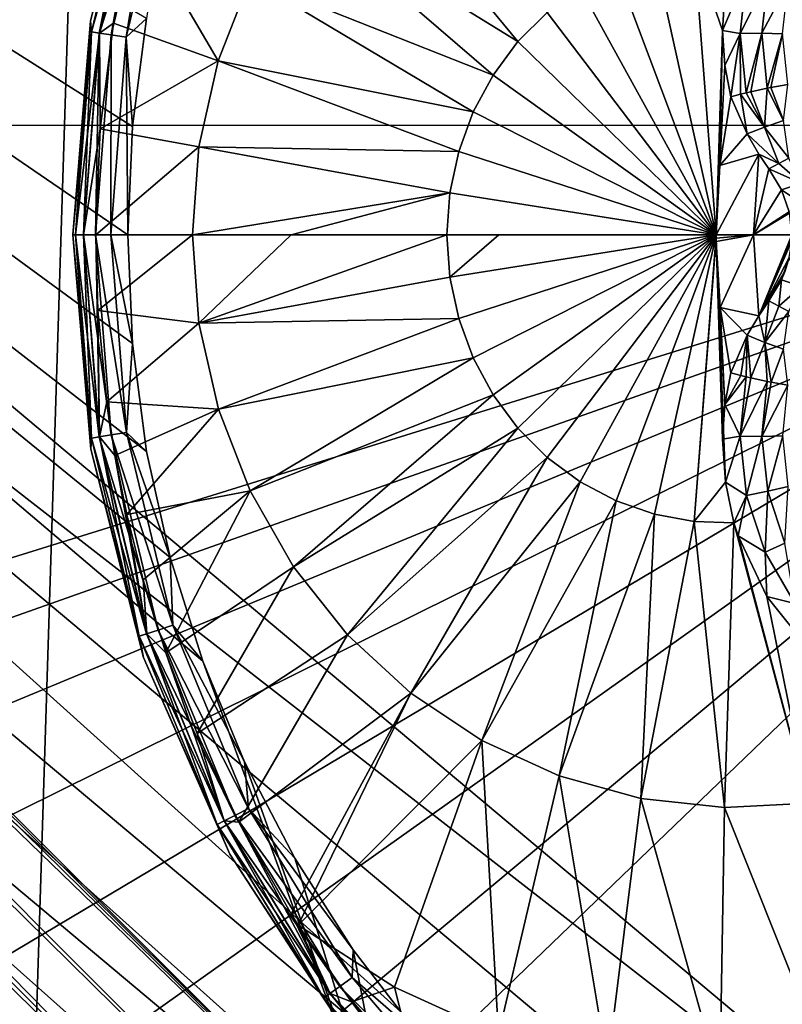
# Model space of a CAD drawing. Header units: metres. Extents: x -206 to 75, y -104 to 104.
# Tile 925 of 1056: x 31.06 to 33.84, y -51.81 to -48.21. Entities that reach past the tile are written whole.
import ezdxf

# ---------------------------------------------------------------- set-up
doc = ezdxf.new("R2010")
doc.units = ezdxf.units.M
doc.layers.add('solid_01_1-CONSUMER_THERM_B_125288', color=7, linetype='CONTINUOUS')

msp = doc.modelspace()

# ---------------------------------------------------------------- linework, layer by layer
at = {"layer": 'solid_01_1-CONSUMER_THERM_B_125288'}
for points in [[(34.737087, 63.499825), (30.755268, -63.500744), (30.737085, 63.499252)], [(34.737087, 63.499825), (34.755268, -63.500172), (30.755268, -63.500744)], [(32.296329, -52.692879, 13.474928), (23.107582, -43.483372, 13.478164), (22.974047, -43.512611, 13.446421)], [(23.107582, -43.483372, 13.478164), (32.453674, -52.53553, 13.5), (23.226749, -43.472279, 13.49328)], [(32.296329, -52.692879, 13.474928), (32.453674, -52.53553, 13.5), (23.107582, -43.483372, 13.478164)], [(23.226749, -43.472279, 13.49328), (32.453674, -52.53553, 13.5), (23.329248, -43.47876, 13.498856)], [(23.329248, -43.47876, 13.498856), (32.453674, -52.53553, 13.5), (23.418139, -43.5, 13.5)], [(32.146732, -52.842476, 13.400871), (22.974047, -43.512611, 13.446421), (22.835835, -43.555302, 13.392598)], [(32.146732, -52.842476, 13.400871), (32.296329, -52.692879, 13.474928), (22.974047, -43.512611, 13.446421)], [(31.727806, -50.55677, 13.5), (23.418139, -43.5, 13.5), (32.453674, -52.53553, 13.5)], [(31.470406, -48.60461, 13.5), (31.522121, -48.211006, 13.5), (23.418139, -43.5, 13.5)], [(31.453192, -49.000645, 13.5), (31.470406, -48.60461, 13.5), (23.418139, -43.5, 13.5)], [(31.47056, -49.39716, 13.5), (31.453192, -49.000645, 13.5), (23.418139, -43.5, 13.5)], [(31.522421, -49.79068, 13.5), (31.47056, -49.39716, 13.5), (23.418139, -43.5, 13.5)], [(31.608389, -50.178215, 13.5), (31.522421, -49.79068, 13.5), (23.418139, -43.5, 13.5)], [(31.727806, -50.55677, 13.5), (31.608389, -50.178215, 13.5), (23.418139, -43.5, 13.5)], [(32.146732, -52.842476, 13.400871), (22.835835, -43.555302, 13.392598), (22.706182, -43.602993, 13.31727)], [(32.012554, -52.976654, 13.281551), (22.647766, -43.626545, 13.273157), (22.594656, -43.649319, 13.225832)], [(32.012554, -52.976654, 13.281551), (22.706182, -43.602993, 13.31727), (22.647766, -43.626545, 13.273157)], [(32.012554, -52.976654, 13.281551), (32.146732, -52.842476, 13.400871), (22.706182, -43.602993, 13.31727)], [(32.012554, -52.976654, 13.281551), (22.594656, -43.649319, 13.225832), (22.547987, -43.670979, 13.176776)], [(31.900541, -53.088665, 13.122963), (22.508125, -43.691452, 13.127207), (22.475172, -43.710857, 13.07823)], [(32.012554, -52.976654, 13.281551), (22.547987, -43.670979, 13.176776), (22.508125, -43.691452, 13.127207)], [(31.900541, -53.088665, 13.122963), (32.012554, -52.976654, 13.281551), (22.508125, -43.691452, 13.127207)], [(31.900541, -53.088665, 13.122963), (22.449001, -43.729324, 13.030894), (22.428944, -43.747204, 12.985453)], [(31.900541, -53.088665, 13.122963), (22.475172, -43.710857, 13.07823), (22.449001, -43.729324, 13.030894)], [(31.81632, -53.172886, 12.933075), (22.414434, -43.764755, 12.942164), (22.404615, -43.78257, 12.900092)], [(31.900541, -53.088665, 13.122963), (22.428944, -43.747204, 12.985453), (22.414434, -43.764755, 12.942164)], [(31.81632, -53.172886, 12.933075), (31.900541, -53.088665, 13.122963), (22.414434, -43.764755, 12.942164)], [(31.81632, -53.172886, 12.933075), (22.404615, -43.78257, 12.900092), (22.399183, -43.800758, 12.859416)], [(31.81632, -53.172886, 12.933075), (22.399183, -43.800758, 12.859416), (22.399979, -43.838081, 12.783387)], [(31.764122, -53.225086, 12.721427), (22.399979, -43.838081, 12.783387), (22.411661, -43.873539, 12.718585)], [(31.764122, -53.225086, 12.721427), (31.81632, -53.172886, 12.933075), (22.399979, -43.838081, 12.783387)], [(31.764122, -53.225086, 12.721427), (22.411661, -43.873539, 12.718585), (22.427704, -43.904453, 12.664754)], [(31.764122, -53.225086, 12.721427), (22.427704, -43.904453, 12.664754), (22.443861, -43.930054, 12.618011)], [(31.764122, -53.225086, 12.721427), (22.443861, -43.930054, 12.618011), (22.457357, -43.949409, 12.57539)], [(31.764122, -53.225086, 12.721427), (22.457357, -43.949409, 12.57539), (22.465799, -43.960968, 12.535802)], [(31.764122, -53.225086, 12.721427), (22.465799, -43.960968, 12.535802), (22.46839, -43.964466, 12.5)], [(31.746569, -53.242638, 3.5), (22.46839, -43.964466, 3.5), (26.15892, -45.538845, 3.5)], [(31.746569, -53.242638, 3.5), (22.46839, -43.964466, 12.5), (22.46839, -43.964466, 3.5)], [(31.764122, -53.225086, 12.721427), (22.46839, -43.964466, 12.5), (31.746569, -53.242638, 12.5)], [(31.746569, -53.242638, 3.5), (31.746569, -53.242638, 12.5), (22.46839, -43.964466, 12.5)], [(25.858667, -45.896774, 3.455959), (35.874203, -53.688564, 3.5), (26.15892, -45.538845, 3.5)], [(31.746569, -53.242638, 3.5), (26.15892, -45.538845, 3.5), (35.874203, -53.688564, 3.5)], [(-18.213459, -45.817539, 1.5), (-19.476553, -45.904934, 1.5), (69.506912, -74.995201, 1.5)], [(35.395393, -57.260349, 1.5), (18.218929, -45.812325, 1.5), (-18.213459, -45.817539, 1.5)], [(37.092922, -58.218811, 1.5), (-18.213459, -45.817539, 1.5), (69.506912, -74.995201, 1.5)], [(37.092922, -58.218811, 1.5), (35.395393, -57.260349, 1.5), (-18.213459, -45.817539, 1.5)], [(35.395393, -57.260349, 1.5), (19.482048, -45.899357, 1.5), (18.218929, -45.812325, 1.5)], [(25.858667, -45.896774, 3.455959), (25.568995, -46.242096, 3.325387), (35.285118, -54.390812, 3.325905)], [(25.858667, -45.896774, 3.455959), (35.575138, -54.045082, 3.45631), (35.874203, -53.688564, 3.5)], [(25.858667, -45.896774, 3.455959), (35.285118, -54.390812, 3.325905), (35.575138, -54.045082, 3.45631)], [(-19.476553, -45.904934, 1.5), (-20.110367, -46.015713, 1.5), (69.506912, -74.995201, 1.5)], [(35.395393, -57.260349, 1.5), (20.115894, -46.009956, 1.5), (19.482048, -45.899357, 1.5)], [(-20.110367, -46.015713, 1.5), (-20.738798, -46.171688, 1.5), (69.506912, -74.995201, 1.5)], [(33.841877, -56.111301, 1.5), (20.74437, -46.165749, 1.5), (20.115894, -46.009956, 1.5)], [(35.395393, -57.260349, 1.5), (33.841877, -56.111301, 1.5), (20.115894, -46.009956, 1.5)], [(-20.738798, -46.171688, 1.5), (-21.356617, -46.372227, 1.5), (69.506912, -74.995201, 1.5)], [(33.841877, -56.111301, 1.5), (21.362247, -46.366112, 1.5), (20.74437, -46.165749, 1.5)], [(25.568995, -46.242096, 3.325387), (25.300106, -46.562637, 3.112886), (35.0159, -54.71175, 3.113388)], [(25.568995, -46.242096, 3.325387), (35.0159, -54.71175, 3.113388), (35.285118, -54.390812, 3.325905)], [(33.841877, -56.111301, 1.5), (21.964428, -46.609615, 1.5), (21.362247, -46.366112, 1.5)], [(-21.356617, -46.372227, 1.5), (-21.958729, -46.615906, 1.5), (69.506912, -74.995201, 1.5)], [(-38.864662, -46.52047, 75.400002), (-54.590946, -63.612965, 75.400002), (54.609055, -63.597332, 75.400002)], [(-37.59338, -46.610531, 75.400002), (-38.864662, -46.52047, 75.400002), (54.609055, -63.597332, 75.400002)], [(25.300106, -46.562637, 3.112886), (25.061476, -46.847107, 2.825941), (34.776978, -54.996567, 2.826262)], [(25.300106, -46.562637, 3.112886), (34.776978, -54.996567, 2.826262), (35.0159, -54.71175, 3.113388)], [(37.606621, -46.599766, 75.400002), (-37.59338, -46.610531, 75.400002), (54.609055, -63.597332, 75.400002)], [(-21.958729, -46.615906, 1.5), (-22.540312, -46.900536, 1.5), (69.506912, -74.995201, 1.5)], [(33.841877, -56.111301, 1.5), (22.546093, -46.894081, 1.5), (21.964428, -46.609615, 1.5)], [(25.061476, -46.847107, 2.825941), (24.861511, -47.085487, 2.474663), (34.776978, -54.996567, 2.826262)], [(-22.540312, -46.900536, 1.5), (-23.096958, -47.223244, 1.5), (69.506912, -74.995201, 1.5)], [(33.841877, -56.111301, 1.5), (23.102831, -47.216629, 1.5), (22.546093, -46.894081, 1.5)], [(24.861511, -47.085487, 2.474663), (24.707258, -47.269371, 2.071429), (34.576794, -55.235207, 2.474663)], [(24.861511, -47.085487, 2.474663), (34.576794, -55.235207, 2.474663), (34.776978, -54.996567, 2.826262)], [(25.756693, -47.10146, 69.900002), (36.106693, -47.099979, 69.900002), (25.756907, -48.60146, 69.900002)], [(36.106693, -47.099979, 69.900002), (36.106907, -48.599979, 69.900002), (25.756907, -48.60146, 69.900002)], [(-23.096958, -47.223244, 1.5), (-24.120508, -47.968487, 1.5), (69.506912, -74.995201, 1.5)], [(33.841877, -56.111301, 1.5), (24.126595, -47.961582, 1.5), (23.102831, -47.216629, 1.5)], [(24.707258, -47.269371, 2.071429), (24.63121, -47.360027, 1.880731), (34.422543, -55.41909, 2.071429)], [(24.707258, -47.269371, 2.071429), (34.422543, -55.41909, 2.071429), (34.576794, -55.235207, 2.474663)], [(24.63121, -47.360027, 1.880731), (24.529295, -47.481522, 1.720659), (34.346226, -55.510067, 1.8802)], [(24.63121, -47.360027, 1.880731), (34.346226, -55.510067, 1.8802), (34.422543, -55.41909, 2.071429)], [(31.510338, -47.458317, 17.098219), (31.317863, -48.218842, 17.098219), (31.494862, -47.535862, 17.160311)], [(31.317863, -48.218842, 13.7), (31.317863, -48.218842, 17.098219), (31.510338, -47.458317, 17.098219)], [(31.510338, -47.458317, 13.7), (31.317863, -48.218842, 13.7), (31.510338, -47.458317, 17.098219)], [(31.494774, -47.535835, 13.638197), (31.317863, -48.218842, 13.7), (31.510338, -47.458317, 13.7)], [(24.529295, -47.481522, 1.720659), (24.406935, -47.627388, 1.600154), (34.24424, -55.631645, 1.720235)], [(24.529295, -47.481522, 1.720659), (34.24424, -55.631645, 1.720235), (34.346226, -55.510067, 1.8802)], [(31.494774, -47.535835, 13.638197), (31.321234, -48.259132, 13.638197), (31.317863, -48.218842, 13.7)], [(31.317863, -48.218842, 17.098219), (31.321327, -48.259148, 17.160311), (31.494862, -47.535862, 17.160311)], [(31.349329, -48.263577, 13.582392), (31.321234, -48.259132, 13.638197), (31.494774, -47.535835, 13.638197)], [(31.522202, -47.544743, 17.216368), (31.494862, -47.535862, 17.160311), (31.321327, -48.259148, 17.160311)], [(31.522202, -47.544743, 17.216368), (31.321327, -48.259148, 17.160311), (31.34972, -48.263641, 17.216368)], [(31.521828, -47.544621, 13.582392), (31.349329, -48.263577, 13.582392), (31.494774, -47.535835, 13.638197)], [(31.393097, -48.270504, 13.538123), (31.349329, -48.263577, 13.582392), (31.521828, -47.544621, 13.582392)], [(31.522202, -47.544743, 17.216368), (31.34972, -48.263641, 17.216368), (31.481024, -47.847706, 17.260666)], [(31.563971, -47.558308, 13.538123), (31.393097, -48.270504, 13.538123), (31.521828, -47.544621, 13.582392)], [(32.255287, -47.541195, 17.678375), (32.058224, -47.789093, 17.616339), (32.87785, -48.294941, 18.093229)], [(32.255287, -47.541195, 17.678375), (32.87785, -48.294941, 18.093229), (32.984447, -48.188232, 18.126785)], [(31.563971, -47.558308, 13.538123), (31.44824, -48.279228, 13.50973), (31.393097, -48.270504, 13.538123)], [(31.563971, -47.558308, 13.538123), (31.617073, -47.57555, 13.50973), (31.44824, -48.279228, 13.50973)], [(31.44824, -48.279228, 13.50973), (31.617073, -47.57555, 13.50973), (31.522121, -48.211006, 13.5)], [(24.406935, -47.627388, 1.600154), (24.27034, -47.790218, 1.525335), (34.121826, -55.777573, 1.599859)], [(24.406935, -47.627388, 1.600154), (34.121826, -55.777573, 1.599859), (34.24424, -55.631645, 1.720235)], [(24.27034, -47.790218, 1.525335), (24.126595, -47.961582, 1.5), (33.985199, -55.940445, 1.525184)], [(24.27034, -47.790218, 1.525335), (33.985199, -55.940445, 1.525184), (34.121826, -55.777573, 1.599859)], [(32.058224, -47.789093, 17.616339), (31.899876, -48.065815, 17.566486), (32.787315, -48.41687, 18.064728)], [(32.058224, -47.789093, 17.616339), (32.787315, -48.41687, 18.064728), (32.87785, -48.294941, 18.093229)], [(31.34972, -48.263641, 17.216368), (31.400858, -48.227783, 17.260666), (31.481024, -47.847706, 17.260666)], [(31.784012, -48.36478, 17.530006), (31.481024, -47.847706, 17.260666), (31.400858, -48.227783, 17.260666)], [(31.899876, -48.065815, 17.566486), (31.481024, -47.847706, 17.260666), (31.784012, -48.36478, 17.530006)], [(-24.120508, -47.968487, 1.5), (-33.833458, -56.120991, 1.5), (69.506912, -74.995201, 1.5)], [(33.985199, -55.940445, 1.525184), (24.126595, -47.961582, 1.5), (33.841877, -56.111301, 1.5)], [(33.601383, -49.00034, 18.393747), (33.376179, -47.980515, 18.25009), (33.236328, -48.029305, 18.20607)], [(33.601383, -49.00034, 18.393747), (33.521336, -47.953732, 18.295778), (33.376179, -47.980515, 18.25009)], [(33.624733, -48.254311, 18.364573), (33.634876, -48.098083, 18.350796), (33.521336, -47.953732, 18.295778)], [(33.601383, -49.00034, 18.393747), (33.624733, -48.254311, 18.364573), (33.521336, -47.953732, 18.295778)], [(33.601383, -49.00034, 18.393747), (33.236328, -48.029305, 18.20607), (33.104805, -48.099045, 18.164671)], [(33.712509, -48.048824, 18.358753), (33.634876, -48.098083, 18.350796), (33.624733, -48.254311, 18.364573)], [(33.688934, -48.265091, 18.376822), (33.712509, -48.048824, 18.358753), (33.624733, -48.254311, 18.364573)], [(33.790237, -48.06493, 18.349083), (33.712509, -48.048824, 18.358753), (33.688934, -48.265091, 18.376822)], [(31.899876, -48.065815, 17.566486), (31.784012, -48.36478, 17.530006), (32.714794, -48.551392, 18.041895)], [(31.899876, -48.065815, 17.566486), (32.714794, -48.551392, 18.041895), (32.787315, -48.41687, 18.064728)], [(33.790237, -48.06493, 18.349083), (33.688934, -48.265091, 18.376822), (33.768314, -48.264439, 18.367184)], [(33.790237, -48.06493, 18.349083), (33.768314, -48.264439, 18.367184), (33.864357, -48.082085, 18.312241)], [(33.768314, -48.264439, 18.367184), (33.844418, -48.266636, 18.33046), (33.864357, -48.082085, 18.312241)], [(33.601383, -49.00034, 18.393747), (33.104805, -48.099045, 18.164671), (32.984447, -48.188232, 18.126785)], [(33.601383, -49.00034, 18.393747), (32.984447, -48.188232, 18.126785), (32.87785, -48.294941, 18.093229)], [(31.317863, -48.218842, 17.098219), (31.253191, -49.000675, 13.7), (31.253191, -49.000675, 17.098219)], [(31.317863, -48.218842, 17.098219), (31.253191, -49.000675, 17.098219), (31.321327, -48.259148, 17.160311)], [(31.317863, -48.218842, 13.7), (31.253191, -49.000675, 13.7), (31.317863, -48.218842, 17.098219)], [(31.262981, -49.000671, 13.638197), (31.253191, -49.000675, 13.7), (31.317863, -48.218842, 13.7)], [(31.321234, -48.259132, 13.638197), (31.262981, -49.000671, 13.638197), (31.317863, -48.218842, 13.7)], [(31.34972, -48.263641, 17.216368), (31.352608, -48.612888, 17.260666), (31.400858, -48.227783, 17.260666)], [(31.784012, -48.36478, 17.530006), (31.400858, -48.227783, 17.260666), (31.352608, -48.612888, 17.260666)], [(31.44824, -48.279228, 13.50973), (31.522121, -48.211006, 13.5), (31.470406, -48.60461, 13.5)], [(31.321327, -48.259148, 17.160311), (31.253191, -49.000675, 17.098219), (31.263075, -49.000671, 17.160311)], [(31.291426, -49.000668, 13.582392), (31.262981, -49.000671, 13.638197), (31.321234, -48.259132, 13.638197)], [(31.34972, -48.263641, 17.216368), (31.321327, -48.259148, 17.160311), (31.263075, -49.000671, 17.160311)], [(31.34972, -48.263641, 17.216368), (31.263075, -49.000671, 17.160311), (31.291821, -49.000668, 17.216368)], [(31.349329, -48.263577, 13.582392), (31.291426, -49.000668, 13.582392), (31.321234, -48.259132, 13.638197)], [(31.335737, -49.000664, 13.538123), (31.291426, -49.000668, 13.582392), (31.349329, -48.263577, 13.582392)], [(31.34972, -48.263641, 17.216368), (31.291821, -49.000668, 17.216368), (31.352608, -48.612888, 17.260666)], [(31.393097, -48.270504, 13.538123), (31.335737, -49.000664, 13.538123), (31.349329, -48.263577, 13.582392)], [(31.393097, -48.270504, 13.538123), (31.391567, -49.000656, 13.50973), (31.335737, -49.000664, 13.538123)], [(31.393097, -48.270504, 13.538123), (31.44824, -48.279228, 13.50973), (31.391567, -49.000656, 13.50973)], [(33.601383, -49.00034, 18.393747), (33.614719, -48.747215, 18.393747), (33.624733, -48.254311, 18.364573)], [(33.614719, -48.747215, 18.393747), (33.633392, -48.381592, 18.378683), (33.624733, -48.254311, 18.364573)], [(33.688934, -48.265091, 18.376822), (33.624733, -48.254311, 18.364573), (33.633392, -48.381592, 18.378683)], [(33.688934, -48.265091, 18.376822), (33.633392, -48.381592, 18.378683), (33.654663, -48.496906, 18.393747)], [(33.691036, -48.487072, 18.401197), (33.688934, -48.265091, 18.376822), (33.654663, -48.496906, 18.393747)], [(33.768314, -48.264439, 18.367184), (33.688934, -48.265091, 18.376822), (33.710838, -48.482063, 18.402805)], [(33.691036, -48.487072, 18.401197), (33.710838, -48.482063, 18.402805), (33.688934, -48.265091, 18.376822)], [(33.728317, -48.477833, 18.402845), (33.768314, -48.264439, 18.367184), (33.710838, -48.482063, 18.402805)], [(33.728317, -48.477833, 18.402845), (33.788208, -48.464718, 18.393158), (33.768314, -48.264439, 18.367184)], [(33.768314, -48.264439, 18.367184), (33.788208, -48.464718, 18.393158), (33.844418, -48.266636, 18.33046)], [(33.788208, -48.464718, 18.393158), (33.801853, -48.462044, 18.388723), (33.844418, -48.266636, 18.33046)], [(33.801853, -48.462044, 18.388723), (33.863178, -48.451729, 18.356613), (33.844418, -48.266636, 18.33046)], [(31.391567, -49.000656, 13.50973), (31.44824, -48.279228, 13.50973), (31.453192, -49.000645, 13.5)], [(31.44824, -48.279228, 13.50973), (31.470406, -48.60461, 13.5), (31.453192, -49.000645, 13.5)], [(33.601383, -49.00034, 18.393747), (32.87785, -48.294941, 18.093229), (32.787315, -48.41687, 18.064728)], [(31.784012, -48.36478, 17.530006), (31.352608, -48.612888, 17.260666), (31.713392, -48.678871, 17.507765)], [(31.784012, -48.36478, 17.530006), (31.713392, -48.678871, 17.507765), (32.66185, -48.695595, 18.025227)], [(31.784012, -48.36478, 17.530006), (32.66185, -48.695595, 18.025227), (32.714794, -48.551392, 18.041895)], [(33.614719, -48.747215, 18.393747), (33.654663, -48.496906, 18.393747), (33.633392, -48.381592, 18.378683)], [(33.601383, -49.00034, 18.393747), (32.787315, -48.41687, 18.064728), (32.714794, -48.551392, 18.041895)], [(33.778622, -48.607155, 18.4196), (33.710838, -48.482063, 18.402805), (33.691036, -48.487072, 18.401197)], [(33.778622, -48.607155, 18.4196), (33.728317, -48.477833, 18.402845), (33.710838, -48.482063, 18.402805)], [(33.778622, -48.607155, 18.4196), (33.788208, -48.464718, 18.393158), (33.728317, -48.477833, 18.402845)], [(33.778622, -48.607155, 18.4196), (33.847149, -48.582935, 18.402061), (33.788208, -48.464718, 18.393158)], [(33.847149, -48.582935, 18.402061), (33.801853, -48.462044, 18.388723), (33.788208, -48.464718, 18.393158)], [(33.847149, -48.582935, 18.402061), (33.863178, -48.451729, 18.356613), (33.801853, -48.462044, 18.388723)], [(33.714523, -48.632187, 18.416172), (33.654663, -48.496906, 18.393747), (33.614719, -48.747215, 18.393747)], [(33.714523, -48.632187, 18.416172), (33.691036, -48.487072, 18.401197), (33.654663, -48.496906, 18.393747)], [(33.778622, -48.607155, 18.4196), (33.691036, -48.487072, 18.401197), (33.714523, -48.632187, 18.416172)], [(33.601383, -49.00034, 18.393747), (32.714794, -48.551392, 18.041895), (32.66185, -48.695595, 18.025227)], [(33.778622, -48.607155, 18.4196), (33.867115, -48.720097, 18.42696), (33.847149, -48.582935, 18.402061)], [(25.756907, -48.60146, 72.400002), (36.106907, -48.599979, 72.400002), (25.757368, -51.818161, 72.400002)], [(36.106907, -48.599979, 69.900002), (36.106907, -48.599979, 72.400002), (25.756907, -48.60146, 72.400002)], [(25.756907, -48.60146, 69.900002), (36.106907, -48.599979, 69.900002), (25.756907, -48.60146, 72.400002)], [(36.106907, -48.599979, 72.400002), (26.469313, -52.010708, 72.400002), (25.757368, -51.818161, 72.400002)], [(36.106907, -48.599979, 72.400002), (27.136839, -52.323212, 72.400002), (26.469313, -52.010708, 72.400002)], [(36.106907, -48.599979, 72.400002), (27.740589, -52.746532, 72.400002), (27.136839, -52.323212, 72.400002)], [(36.106907, -48.599979, 72.400002), (28.262222, -53.268013, 72.400002), (27.740589, -52.746532, 72.400002)], [(36.106907, -48.599979, 72.400002), (28.685715, -53.871643, 72.400002), (28.262222, -53.268013, 72.400002)], [(36.106907, -48.599979, 72.400002), (28.998411, -54.539082, 72.400002), (28.685715, -53.871643, 72.400002)], [(36.106907, -48.599979, 72.400002), (29.19116, -55.250969, 72.400002), (28.998411, -54.539082, 72.400002)], [(36.106907, -48.599979, 72.400002), (36.107861, -55.249981, 72.400002), (29.19116, -55.250969, 72.400002)], [(31.352608, -48.612888, 17.260666), (31.291821, -49.000668, 17.216368), (31.336525, -49.000664, 17.260666)], [(31.713392, -48.678871, 17.507765), (31.352608, -48.612888, 17.260666), (31.336525, -49.000664, 17.260666)], [(33.778622, -48.607155, 18.4196), (33.714523, -48.632187, 18.416172), (33.83062, -48.739342, 18.433228)], [(33.778622, -48.607155, 18.4196), (33.83062, -48.739342, 18.433228), (33.867115, -48.720097, 18.42696)], [(33.714523, -48.632187, 18.416172), (33.614719, -48.747215, 18.393747), (33.757122, -48.705238, 18.426382)], [(33.83062, -48.739342, 18.433228), (33.714523, -48.632187, 18.416172), (33.757122, -48.705238, 18.426382)], [(31.713392, -48.678871, 17.507765), (31.336525, -49.000664, 17.260666), (31.68969, -49.00061, 17.500288)], [(31.713392, -48.678871, 17.507765), (31.68969, -49.00061, 17.500288), (32.629631, -48.846375, 18.015078)], [(31.713392, -48.678871, 17.507765), (32.629631, -48.846375, 18.015078), (32.66185, -48.695595, 18.025227)], [(33.601383, -49.00034, 18.393747), (32.66185, -48.695595, 18.025227), (32.629631, -48.846375, 18.015078)], [(33.757122, -48.705238, 18.426382), (33.614719, -48.747215, 18.393747), (33.601383, -49.00034, 18.393747)], [(33.757122, -48.705238, 18.426382), (33.601383, -49.00034, 18.393747), (33.738243, -49.00032, 18.426445)], [(33.757122, -48.705238, 18.426382), (33.738243, -49.00032, 18.426445), (33.793945, -48.759232, 18.432564)], [(33.83062, -48.739342, 18.433228), (33.757122, -48.705238, 18.426382), (33.793945, -48.759232, 18.432564)], [(33.911797, -48.811089, 18.430616), (33.867115, -48.720097, 18.42696), (33.83062, -48.739342, 18.433228)], [(33.738243, -49.00032, 18.426445), (33.839764, -48.835796, 18.437561), (33.793945, -48.759232, 18.432564)], [(33.911797, -48.811089, 18.430616), (33.83062, -48.739342, 18.433228), (33.793945, -48.759232, 18.432564)], [(33.911797, -48.811089, 18.430616), (33.793945, -48.759232, 18.432564), (33.839764, -48.835796, 18.437561)], [(33.738243, -49.00032, 18.426445), (33.868538, -48.916912, 18.439278), (33.839764, -48.835796, 18.437561)], [(33.94207, -48.904583, 18.430536), (33.911797, -48.811089, 18.430616), (33.839764, -48.835796, 18.437561)], [(33.94207, -48.904583, 18.430536), (33.839764, -48.835796, 18.437561), (33.868538, -48.916912, 18.439278)], [(31.68969, -49.00061, 17.500288), (32.049942, -49.000561, 17.717789), (32.629631, -48.846375, 18.015078)], [(32.049942, -49.000561, 17.717789), (32.618828, -49.000481, 18.011671), (32.629631, -48.846375, 18.015078)], [(33.601383, -49.00034, 18.393747), (32.629631, -48.846375, 18.015078), (32.618828, -49.000481, 18.011671)], [(33.738243, -49.00032, 18.426445), (33.869469, -48.920979, 18.439316), (33.868538, -48.916912, 18.439278)], [(33.738243, -49.00032, 18.426445), (33.878342, -49.000298, 18.43961), (33.869469, -48.920979, 18.439316)], [(31.263075, -49.000671, 17.160311), (31.253191, -49.000675, 17.098219), (31.318092, -49.782516, 17.098219)], [(31.321447, -49.742195, 13.638197), (31.253191, -49.000675, 13.7), (31.262981, -49.000671, 13.638197)], [(31.318092, -49.782516, 13.7), (31.318092, -49.782516, 17.098219), (31.253191, -49.000675, 17.098219)], [(31.253191, -49.000675, 13.7), (31.318092, -49.782516, 13.7), (31.253191, -49.000675, 17.098219)], [(31.321447, -49.742195, 13.638197), (31.318092, -49.782516, 13.7), (31.253191, -49.000675, 13.7)], [(31.349541, -49.737743, 13.582392), (31.262981, -49.000671, 13.638197), (31.291426, -49.000668, 13.582392)], [(31.349541, -49.737743, 13.582392), (31.321447, -49.742195, 13.638197), (31.262981, -49.000671, 13.638197)], [(31.291821, -49.000668, 17.216368), (31.263075, -49.000671, 17.160311), (31.321539, -49.742184, 17.160311)], [(31.321539, -49.742184, 17.160311), (31.263075, -49.000671, 17.160311), (31.318092, -49.782516, 17.098219)], [(31.393305, -49.730804, 13.538123), (31.291426, -49.000668, 13.582392), (31.335737, -49.000664, 13.538123)], [(31.393305, -49.730804, 13.538123), (31.349541, -49.737743, 13.582392), (31.291426, -49.000668, 13.582392)], [(31.291821, -49.000668, 17.216368), (31.34993, -49.737682, 17.216368), (31.336525, -49.000664, 17.260666)], [(31.291821, -49.000668, 17.216368), (31.321539, -49.742184, 17.160311), (31.34993, -49.737682, 17.216368)], [(31.448448, -49.722065, 13.50973), (31.335737, -49.000664, 13.538123), (31.391567, -49.000656, 13.50973)], [(31.393305, -49.730804, 13.538123), (31.335737, -49.000664, 13.538123), (31.448448, -49.722065, 13.50973)], [(31.68969, -49.00061, 17.500288), (31.336525, -49.000664, 17.260666), (31.3447, -49.276089, 17.260666)], [(31.34993, -49.737682, 17.216368), (31.3447, -49.276089, 17.260666), (31.336525, -49.000664, 17.260666)], [(31.713476, -49.32235, 17.507759), (31.68969, -49.00061, 17.500288), (31.3447, -49.276089, 17.260666)], [(31.391567, -49.000656, 13.50973), (31.453192, -49.000645, 13.5), (31.47056, -49.39716, 13.5)], [(31.448448, -49.722065, 13.50973), (31.391567, -49.000656, 13.50973), (31.47056, -49.39716, 13.5)], [(31.713476, -49.32235, 17.507759), (32.049942, -49.000561, 17.717789), (31.68969, -49.00061, 17.500288)], [(31.713476, -49.32235, 17.507759), (32.618828, -49.000481, 18.011671), (32.049942, -49.000561, 17.717789)], [(31.713476, -49.32235, 17.507759), (32.629677, -49.154579, 18.015078), (32.618828, -49.000481, 18.011671)], [(32.807739, -49.00045, 18.096907), (33.601383, -49.00034, 18.393747), (32.618828, -49.000481, 18.011671)], [(32.629677, -49.154579, 18.015078), (32.807739, -49.00045, 18.096907), (32.618828, -49.000481, 18.011671)], [(32.629677, -49.154579, 18.015078), (33.601383, -49.00034, 18.393747), (32.807739, -49.00045, 18.096907)], [(32.629677, -49.154579, 18.015078), (32.661938, -49.305347, 18.025227), (33.601383, -49.00034, 18.393747)], [(32.661938, -49.305347, 18.025227), (32.71492, -49.449539, 18.041895), (33.601383, -49.00034, 18.393747)], [(32.71492, -49.449539, 18.041895), (32.787479, -49.584038, 18.064728), (33.601383, -49.00034, 18.393747)], [(32.787479, -49.584038, 18.064728), (32.878052, -49.70594, 18.093229), (33.601383, -49.00034, 18.393747)], [(32.878052, -49.70594, 18.093229), (32.984676, -49.812618, 18.126783), (33.601383, -49.00034, 18.393747)], [(32.984676, -49.812618, 18.126783), (33.105061, -49.901772, 18.164671), (33.601383, -49.00034, 18.393747)], [(33.105061, -49.901772, 18.164671), (33.236603, -49.971478, 18.20607), (33.601383, -49.00034, 18.393747)], [(33.236603, -49.971478, 18.20607), (33.376465, -50.020226, 18.250088), (33.601383, -49.00034, 18.393747)], [(33.376465, -50.020226, 18.250088), (33.521633, -50.04697, 18.295778), (33.601383, -49.00034, 18.393747)], [(33.521633, -50.04697, 18.295778), (33.601414, -49.012486, 18.393747), (33.601383, -49.00034, 18.393747)], [(33.521633, -50.04697, 18.295778), (33.635139, -49.902634, 18.350792), (33.601414, -49.012486, 18.393747)], [(33.601414, -49.012486, 18.393747), (33.738243, -49.00032, 18.426445), (33.601383, -49.00034, 18.393747)], [(33.601414, -49.012486, 18.393747), (33.601505, -49.024475, 18.393747), (33.738243, -49.00032, 18.426445)], [(33.635139, -49.902634, 18.350792), (33.601505, -49.024475, 18.393747), (33.601414, -49.012486, 18.393747)], [(33.601505, -49.024475, 18.393747), (33.616142, -49.265694, 18.393753), (33.738243, -49.00032, 18.426445)], [(33.633553, -49.619198, 18.378668), (33.616142, -49.265694, 18.393753), (33.601505, -49.024475, 18.393747)], [(33.624943, -49.746498, 18.364557), (33.601505, -49.024475, 18.393747), (33.635139, -49.902634, 18.350792)], [(33.633553, -49.619198, 18.378668), (33.601505, -49.024475, 18.393747), (33.624943, -49.746498, 18.364557)], [(33.616142, -49.265694, 18.393753), (33.757206, -49.295399, 18.426382), (33.738243, -49.00032, 18.426445)], [(33.738243, -49.00032, 18.426445), (33.757206, -49.295399, 18.426382), (33.878342, -49.000298, 18.43961)], [(33.757206, -49.295399, 18.426382), (33.878178, -49.010986, 18.439604), (33.878342, -49.000298, 18.43961)], [(33.757206, -49.295399, 18.426382), (33.877708, -49.02166, 18.439592), (33.878178, -49.010986, 18.439604)], [(33.757206, -49.295399, 18.426382), (33.868614, -49.083389, 18.43928), (33.877708, -49.02166, 18.439592)], [(33.757206, -49.295399, 18.426382), (33.853889, -49.131714, 18.43854), (33.868614, -49.083389, 18.43928)], [(33.839882, -49.164684, 18.437567), (33.868614, -49.083389, 18.43928), (33.853889, -49.131714, 18.43854)], [(33.911892, -49.189404, 18.430618), (33.868614, -49.083389, 18.43928), (33.839882, -49.164684, 18.437567)], [(33.757206, -49.295399, 18.426382), (33.839882, -49.164684, 18.437567), (33.853889, -49.131714, 18.43854)], [(31.713476, -49.32235, 17.507759), (32.661938, -49.305347, 18.025227), (32.629677, -49.154579, 18.015078)], [(33.757206, -49.295399, 18.426382), (33.794014, -49.24139, 18.432564), (33.839882, -49.164684, 18.437567)], [(33.830688, -49.261269, 18.433228), (33.839882, -49.164684, 18.437567), (33.794014, -49.24139, 18.432564)], [(33.830688, -49.261269, 18.433228), (33.911892, -49.189404, 18.430618), (33.839882, -49.164684, 18.437567)], [(33.830688, -49.261269, 18.433228), (33.867188, -49.280502, 18.42696), (33.911892, -49.189404, 18.430618)], [(33.778736, -49.393471, 18.419601), (33.794014, -49.24139, 18.432564), (33.757206, -49.295399, 18.426382)], [(33.778736, -49.393471, 18.419601), (33.830688, -49.261269, 18.433228), (33.794014, -49.24139, 18.432564)], [(31.34993, -49.737682, 17.216368), (31.376631, -49.610493, 17.260666), (31.3447, -49.276089, 17.260666)], [(31.713476, -49.32235, 17.507759), (31.3447, -49.276089, 17.260666), (31.376631, -49.610493, 17.260666)], [(33.616142, -49.265694, 18.393753), (33.715408, -49.366985, 18.416395), (33.757206, -49.295399, 18.426382)], [(33.616142, -49.265694, 18.393753), (33.654804, -49.503754, 18.393747), (33.715408, -49.366985, 18.416395)], [(33.633553, -49.619198, 18.378668), (33.654804, -49.503754, 18.393747), (33.616142, -49.265694, 18.393753)], [(33.778736, -49.393471, 18.419601), (33.867188, -49.280502, 18.42696), (33.830688, -49.261269, 18.433228)], [(31.713476, -49.32235, 17.507759), (31.784187, -49.636421, 17.530001), (32.661938, -49.305347, 18.025227)], [(31.784187, -49.636421, 17.530001), (32.71492, -49.449539, 18.041895), (32.661938, -49.305347, 18.025227)], [(33.778736, -49.393471, 18.419601), (33.757206, -49.295399, 18.426382), (33.715408, -49.366985, 18.416395)], [(33.778736, -49.393471, 18.419601), (33.847271, -49.417667, 18.402063), (33.867188, -49.280502, 18.42696)], [(31.713476, -49.32235, 17.507759), (31.376631, -49.610493, 17.260666), (31.784187, -49.636421, 17.530001)], [(33.691181, -49.51358, 18.401201), (33.715408, -49.366985, 18.416395), (33.654804, -49.503754, 18.393747)], [(33.710987, -49.518585, 18.402807), (33.715408, -49.366985, 18.416395), (33.691181, -49.51358, 18.401201)], [(33.728466, -49.522808, 18.402847), (33.715408, -49.366985, 18.416395), (33.710987, -49.518585, 18.402807)], [(33.778736, -49.393471, 18.419601), (33.715408, -49.366985, 18.416395), (33.728466, -49.522808, 18.402847)], [(31.448448, -49.722065, 13.50973), (31.47056, -49.39716, 13.5), (31.522421, -49.79068, 13.5)], [(33.778736, -49.393471, 18.419601), (33.728466, -49.522808, 18.402847), (33.788364, -49.535904, 18.393158)], [(33.778736, -49.393471, 18.419601), (33.788364, -49.535904, 18.393158), (33.802006, -49.538574, 18.388721)], [(33.778736, -49.393471, 18.419601), (33.802006, -49.538574, 18.388721), (33.847271, -49.417667, 18.402063)], [(33.847271, -49.417667, 18.402063), (33.802006, -49.538574, 18.388721), (33.863331, -49.54887, 18.356611)], [(31.784187, -49.636421, 17.530001), (31.900137, -49.935352, 17.566483), (32.71492, -49.449539, 18.041895)], [(31.900137, -49.935352, 17.566483), (32.787479, -49.584038, 18.064728), (32.71492, -49.449539, 18.041895)], [(33.633553, -49.619198, 18.378668), (33.691181, -49.51358, 18.401201), (33.654804, -49.503754, 18.393747)], [(33.633553, -49.619198, 18.378668), (33.710987, -49.518585, 18.402807), (33.691181, -49.51358, 18.401201)], [(33.633553, -49.619198, 18.378668), (33.689144, -49.735558, 18.376822), (33.710987, -49.518585, 18.402807)], [(33.728466, -49.522808, 18.402847), (33.710987, -49.518585, 18.402807), (33.689144, -49.735558, 18.376822)], [(33.728466, -49.522808, 18.402847), (33.689144, -49.735558, 18.376822), (33.788364, -49.535904, 18.393158)], [(33.788364, -49.535904, 18.393158), (33.689144, -49.735558, 18.376822), (33.768524, -49.736191, 18.367184)], [(33.788364, -49.535904, 18.393158), (33.768524, -49.736191, 18.367184), (33.802006, -49.538574, 18.388721)], [(33.768524, -49.736191, 18.367184), (33.863331, -49.54887, 18.356611), (33.802006, -49.538574, 18.388721)], [(33.768524, -49.736191, 18.367184), (33.844627, -49.733971, 18.33046), (33.863331, -49.54887, 18.356611)], [(31.900137, -49.935352, 17.566483), (32.058567, -50.212032, 17.616335), (32.787479, -49.584038, 18.064728)], [(32.058567, -50.212032, 17.616335), (32.878052, -49.70594, 18.093229), (32.787479, -49.584038, 18.064728)], [(31.34993, -49.737682, 17.216368), (31.406525, -49.805248, 17.260666), (31.376631, -49.610493, 17.260666)], [(31.784187, -49.636421, 17.530001), (31.376631, -49.610493, 17.260666), (31.406525, -49.805248, 17.260666)], [(31.784187, -49.636421, 17.530001), (31.406525, -49.805248, 17.260666), (31.449564, -50.020905, 17.260666)], [(31.784187, -49.636421, 17.530001), (31.449564, -50.020905, 17.260666), (31.900137, -49.935352, 17.566483)], [(33.633553, -49.619198, 18.378668), (33.624943, -49.746498, 18.364557), (33.689144, -49.735558, 18.376822)], [(32.058567, -50.212032, 17.616335), (32.255703, -50.459873, 17.678371), (32.878052, -49.70594, 18.093229)], [(32.255703, -50.459873, 17.678371), (32.984676, -49.812618, 18.126783), (32.878052, -49.70594, 18.093229)], [(31.495281, -50.465416, 17.160311), (31.321539, -49.742184, 17.160311), (31.318092, -49.782516, 17.098219)], [(31.321447, -49.742195, 13.638197), (31.495193, -50.465446, 13.638197), (31.318092, -49.782516, 13.7)], [(31.349541, -49.737743, 13.582392), (31.522243, -50.456654, 13.582392), (31.321447, -49.742195, 13.638197)], [(31.522243, -50.456654, 13.582392), (31.495193, -50.465446, 13.638197), (31.321447, -49.742195, 13.638197)], [(31.34993, -49.737682, 17.216368), (31.321539, -49.742184, 17.160311), (31.495281, -50.465416, 17.160311)], [(31.393305, -49.730804, 13.538123), (31.564384, -50.442951, 13.538123), (31.349541, -49.737743, 13.582392)], [(31.564384, -50.442951, 13.538123), (31.522243, -50.456654, 13.582392), (31.349541, -49.737743, 13.582392)], [(31.34993, -49.737682, 17.216368), (31.495281, -50.465416, 17.160311), (31.522619, -50.456532, 17.216368)], [(31.34993, -49.737682, 17.216368), (31.522619, -50.456532, 17.216368), (31.406525, -49.805248, 17.260666)], [(31.393305, -49.730804, 13.538123), (31.448448, -49.722065, 13.50973), (31.617481, -50.425694, 13.50973)], [(31.393305, -49.730804, 13.538123), (31.617481, -50.425694, 13.50973), (31.564384, -50.442951, 13.538123)], [(31.448448, -49.722065, 13.50973), (31.522421, -49.79068, 13.5), (31.608389, -50.178215, 13.5)], [(31.617481, -50.425694, 13.50973), (31.448448, -49.722065, 13.50973), (31.608389, -50.178215, 13.5)], [(33.624943, -49.746498, 18.364557), (33.635139, -49.902634, 18.350792), (33.689144, -49.735558, 18.376822)], [(33.635139, -49.902634, 18.350792), (33.712784, -49.95182, 18.358753), (33.689144, -49.735558, 18.376822)], [(33.768524, -49.736191, 18.367184), (33.689144, -49.735558, 18.376822), (33.712784, -49.95182, 18.358753)], [(33.768524, -49.736191, 18.367184), (33.712784, -49.95182, 18.358753), (33.790504, -49.935696, 18.349083)], [(33.768524, -49.736191, 18.367184), (33.790504, -49.935696, 18.349083), (33.844627, -49.733971, 18.33046)], [(33.790504, -49.935696, 18.349083), (33.86462, -49.918514, 18.312241), (33.844627, -49.733971, 18.33046)], [(31.51079, -50.542988, 13.7), (31.51079, -50.542988, 17.098219), (31.318092, -49.782516, 17.098219)], [(31.495281, -50.465416, 17.160311), (31.318092, -49.782516, 17.098219), (31.51079, -50.542988, 17.098219)], [(31.318092, -49.782516, 13.7), (31.51079, -50.542988, 13.7), (31.318092, -49.782516, 17.098219)], [(31.495193, -50.465446, 13.638197), (31.51079, -50.542988, 13.7), (31.318092, -49.782516, 13.7)], [(31.522619, -50.456532, 17.216368), (31.449564, -50.020905, 17.260666), (31.406525, -49.805248, 17.260666)], [(32.255703, -50.459873, 17.678371), (32.486855, -50.672974, 17.751116), (32.984676, -49.812618, 18.126783)], [(32.486855, -50.672974, 17.751116), (33.105061, -49.901772, 18.164671), (32.984676, -49.812618, 18.126783)], [(32.486855, -50.672974, 17.751116), (32.746525, -50.846268, 17.832838), (33.105061, -49.901772, 18.164671)], [(32.746525, -50.846268, 17.832838), (33.236603, -49.971478, 18.20607), (33.105061, -49.901772, 18.164671)], [(33.521633, -50.04697, 18.295778), (33.666668, -50.051132, 18.341442), (33.635139, -49.902634, 18.350792)], [(33.635139, -49.902634, 18.350792), (33.666668, -50.051132, 18.341442), (33.712784, -49.95182, 18.358753)], [(33.790504, -49.935696, 18.349083), (33.852962, -50.12616, 18.339796), (33.86462, -49.918514, 18.312241)], [(31.900137, -49.935352, 17.566483), (31.449564, -50.020905, 17.260666), (31.509876, -50.260109, 17.260666)], [(31.900137, -49.935352, 17.566483), (31.509876, -50.260109, 17.260666), (31.592978, -50.525707, 17.260666)], [(31.900137, -49.935352, 17.566483), (31.592978, -50.525707, 17.260666), (32.058567, -50.212032, 17.616335)], [(33.666668, -50.051132, 18.341442), (33.681538, -50.098595, 18.339279), (33.712784, -49.95182, 18.358753)], [(33.681538, -50.098595, 18.339279), (33.780399, -50.158333, 18.349483), (33.712784, -49.95182, 18.358753)], [(33.790504, -49.935696, 18.349083), (33.712784, -49.95182, 18.358753), (33.780399, -50.158333, 18.349483)], [(33.790504, -49.935696, 18.349083), (33.780399, -50.158333, 18.349483), (33.852962, -50.12616, 18.339796)], [(32.746525, -50.846268, 17.832838), (33.028526, -50.975624, 17.921591), (33.236603, -49.971478, 18.20607)], [(33.028526, -50.975624, 17.921591), (33.376465, -50.020226, 18.250088), (33.236603, -49.971478, 18.20607)], [(31.522619, -50.456532, 17.216368), (31.509876, -50.260109, 17.260666), (31.449564, -50.020905, 17.260666)], [(33.028526, -50.975624, 17.921591), (33.326149, -51.057972, 18.015265), (33.376465, -50.020226, 18.250088)], [(33.326149, -51.057972, 18.015265), (33.521633, -50.04697, 18.295778), (33.376465, -50.020226, 18.250088)], [(33.326149, -51.057972, 18.015265), (33.632317, -51.091343, 18.111626), (33.521633, -50.04697, 18.295778)], [(33.632317, -51.091343, 18.111626), (33.666668, -50.051132, 18.341442), (33.521633, -50.04697, 18.295778)], [(33.632317, -51.091343, 18.111626), (33.939732, -51.074951, 18.208385), (33.666668, -50.051132, 18.341442)], [(33.939732, -51.074951, 18.208385), (33.681538, -50.098595, 18.339279), (33.666668, -50.051132, 18.341442)], [(33.681538, -50.098595, 18.339279), (33.78619, -50.320171, 18.335257), (33.780399, -50.158333, 18.349483)], [(33.939732, -51.074951, 18.208385), (33.78619, -50.320171, 18.335257), (33.681538, -50.098595, 18.339279)], [(33.852962, -50.12616, 18.339796), (33.780399, -50.158333, 18.349483), (33.88903, -50.346428, 18.349483)], [(33.78619, -50.320171, 18.335257), (33.88903, -50.346428, 18.349483), (33.780399, -50.158333, 18.349483)], [(32.058567, -50.212032, 17.616335), (31.592978, -50.525707, 17.260666), (31.706301, -50.820572, 17.260666)], [(31.617481, -50.425694, 13.50973), (31.608389, -50.178215, 13.5), (31.727806, -50.55677, 13.5)], [(32.058567, -50.212032, 17.616335), (31.706301, -50.820572, 17.260666), (32.255703, -50.459873, 17.678371)], [(31.522619, -50.456532, 17.216368), (31.592978, -50.525707, 17.260666), (31.509876, -50.260109, 17.260666)], [(33.78619, -50.320171, 18.335257), (33.948574, -50.522148, 18.343145), (33.88903, -50.346428, 18.349483)], [(33.939732, -51.074951, 18.208385), (33.948574, -50.522148, 18.343145), (33.78619, -50.320171, 18.335257)], [(31.564384, -50.442951, 13.538123), (31.617481, -50.425694, 13.50973), (31.894505, -51.094215, 13.50973)], [(31.617481, -50.425694, 13.50973), (31.727806, -50.55677, 13.5), (31.879766, -50.923489, 13.5)], [(31.894505, -51.094215, 13.50973), (31.617481, -50.425694, 13.50973), (31.879766, -50.923489, 13.5)], [(31.522243, -50.456654, 13.582392), (31.805283, -51.139694, 13.582392), (31.495193, -50.465446, 13.638197)], [(31.522619, -50.456532, 17.216368), (31.495281, -50.465416, 17.160311), (31.780024, -51.152569, 17.160311)], [(31.564384, -50.442951, 13.538123), (31.844763, -51.119572, 13.538123), (31.522243, -50.456654, 13.582392)], [(31.844763, -51.119572, 13.538123), (31.805283, -51.139694, 13.582392), (31.522243, -50.456654, 13.582392)], [(31.522619, -50.456532, 17.216368), (31.780024, -51.152569, 17.160311), (31.805635, -51.139515, 17.216368)], [(31.522619, -50.456532, 17.216368), (31.805635, -51.139515, 17.216368), (31.592978, -50.525707, 17.260666)], [(31.564384, -50.442951, 13.538123), (31.894505, -51.094215, 13.50973), (31.844763, -51.119572, 13.538123)], [(32.255703, -50.459873, 17.678371), (31.706301, -50.820572, 17.260666), (31.85861, -51.14481, 17.260666)], [(32.255703, -50.459873, 17.678371), (31.85861, -51.14481, 17.260666), (32.486855, -50.672974, 17.751116)], [(31.495193, -50.465446, 13.638197), (31.779942, -51.152611, 13.638197), (31.51079, -50.542988, 13.7)], [(31.805283, -51.139694, 13.582392), (31.779942, -51.152611, 13.638197), (31.495193, -50.465446, 13.638197)], [(31.780024, -51.152569, 17.160311), (31.495281, -50.465416, 17.160311), (31.51079, -50.542988, 17.098219)], [(31.805635, -51.139515, 17.216368), (31.706301, -50.820572, 17.260666), (31.592978, -50.525707, 17.260666)], [(31.826027, -51.261364, 13.7), (31.826027, -51.261364, 17.098219), (31.51079, -50.542988, 17.098219)], [(31.780024, -51.152569, 17.160311), (31.51079, -50.542988, 17.098219), (31.826027, -51.261364, 17.098219)], [(31.51079, -50.542988, 13.7), (31.826027, -51.261364, 13.7), (31.51079, -50.542988, 17.098219)], [(31.779942, -51.152611, 13.638197), (31.826027, -51.261364, 13.7), (31.51079, -50.542988, 13.7)], [(31.879766, -50.923489, 13.5), (31.727806, -50.55677, 13.5), (32.453674, -52.53553, 13.5)], [(32.486855, -50.672974, 17.751116), (31.85861, -51.14481, 17.260666), (32.04969, -51.479427, 17.260666)], [(32.486855, -50.672974, 17.751116), (32.04969, -51.479427, 17.260666), (32.075405, -51.51997, 17.260666)], [(32.486855, -50.672974, 17.751116), (32.075405, -51.51997, 17.260666), (32.746525, -50.846268, 17.832838)], [(31.805635, -51.139515, 17.216368), (31.85861, -51.14481, 17.260666), (31.706301, -50.820572, 17.260666)], [(32.426994, -51.746338, 17.371012), (32.746525, -50.846268, 17.832838), (32.075405, -51.51997, 17.260666)], [(32.426994, -51.746338, 17.371012), (32.806442, -51.918861, 17.490433), (32.746525, -50.846268, 17.832838)], [(32.806442, -51.918861, 17.490433), (33.028526, -50.975624, 17.921591), (32.746525, -50.846268, 17.832838)], [(32.06311, -51.275566, 13.5), (31.879766, -50.923489, 13.5), (32.453674, -52.53553, 13.5)], [(31.894505, -51.094215, 13.50973), (31.879766, -50.923489, 13.5), (32.06311, -51.275566, 13.5)], [(32.806442, -51.918861, 17.490433), (33.205162, -52.034096, 17.615923), (33.028526, -50.975624, 17.921591)], [(33.205162, -52.034096, 17.615923), (33.326149, -51.057972, 18.015265), (33.028526, -50.975624, 17.921591)], [(33.205162, -52.034096, 17.615923), (33.615334, -52.089779, 17.74502), (33.326149, -51.057972, 18.015265)], [(33.615334, -52.089779, 17.74502), (33.632317, -51.091343, 18.111626), (33.326149, -51.057972, 18.015265)], [(31.844763, -51.119572, 13.538123), (31.894505, -51.094215, 13.50973), (32.272697, -51.711174, 13.50973)], [(31.894505, -51.094215, 13.50973), (32.06311, -51.275566, 13.5), (32.276447, -51.610329, 13.5)], [(32.272697, -51.711174, 13.50973), (31.894505, -51.094215, 13.50973), (32.276447, -51.610329, 13.5)], [(33.615334, -52.089779, 17.74502), (34.0289, -52.08482, 17.875189), (33.632317, -51.091343, 18.111626)], [(34.0289, -52.08482, 17.875189), (33.939732, -51.074951, 18.208385), (33.632317, -51.091343, 18.111626)], [(31.805283, -51.139694, 13.582392), (32.191689, -51.770046, 13.582392), (31.779942, -51.152611, 13.638197)], [(31.805635, -51.139515, 17.216368), (31.780024, -51.152569, 17.160311), (32.168755, -51.786713, 17.160311)], [(31.844763, -51.119572, 13.538123), (32.227535, -51.743996, 13.538123), (31.805283, -51.139694, 13.582392)], [(32.227535, -51.743996, 13.538123), (32.191689, -51.770046, 13.582392), (31.805283, -51.139694, 13.582392)], [(31.805635, -51.139515, 17.216368), (32.168755, -51.786713, 17.160311), (32.192009, -51.769814, 17.216368)], [(31.805635, -51.139515, 17.216368), (32.192009, -51.769814, 17.216368), (31.85861, -51.14481, 17.260666)], [(31.844763, -51.119572, 13.538123), (32.272697, -51.711174, 13.50973), (32.227535, -51.743996, 13.538123)], [(32.192009, -51.769814, 17.216368), (32.04969, -51.479427, 17.260666), (31.85861, -51.14481, 17.260666)], [(31.779942, -51.152611, 13.638197), (32.168678, -51.78677, 13.638197), (31.826027, -51.261364, 13.7)], [(32.191689, -51.770046, 13.582392), (32.168678, -51.78677, 13.638197), (31.779942, -51.152611, 13.638197)], [(32.168755, -51.786713, 17.160311), (31.780024, -51.152569, 17.160311), (31.826027, -51.261364, 17.098219)], [(32.255207, -51.91806, 13.7), (32.255207, -51.91806, 17.098219), (31.826027, -51.261364, 17.098219)], [(32.168755, -51.786713, 17.160311), (31.826027, -51.261364, 17.098219), (32.255207, -51.91806, 17.098219)], [(31.826027, -51.261364, 13.7), (32.255207, -51.91806, 13.7), (31.826027, -51.261364, 17.098219)], [(32.168678, -51.78677, 13.638197), (32.255207, -51.91806, 13.7), (31.826027, -51.261364, 13.7)], [(32.276447, -51.610329, 13.5), (32.06311, -51.275566, 13.5), (32.453674, -52.53553, 13.5)], [(32.192009, -51.769814, 17.216368), (32.075405, -51.51997, 17.260666), (32.04969, -51.479427, 17.260666)], [(32.192009, -51.769814, 17.216368), (32.270042, -51.80024, 17.260666), (32.075405, -51.51997, 17.260666)], [(32.426994, -51.746338, 17.371012), (32.075405, -51.51997, 17.260666), (32.270042, -51.80024, 17.260666)], [(32.272697, -51.711174, 13.50973), (32.276447, -51.610329, 13.5), (32.518154, -51.92522, 13.5)], [(32.518154, -51.92522, 13.5), (32.276447, -51.610329, 13.5), (32.453674, -52.53553, 13.5)], [(32.227535, -51.743996, 13.538123), (32.272697, -51.711174, 13.50973), (32.742748, -52.261372, 13.50973)], [(32.742748, -52.261372, 13.50973), (32.272697, -51.711174, 13.50973), (32.518154, -51.92522, 13.5)], [(32.227535, -51.743996, 13.538123), (32.703274, -52.300858, 13.538123), (32.191689, -51.770046, 13.582392)], [(32.227535, -51.743996, 13.538123), (32.742748, -52.261372, 13.50973), (32.703274, -52.300858, 13.538123)], [(32.426994, -51.746338, 17.371012), (32.270042, -51.80024, 17.260666), (32.515739, -52.100872, 17.260666)], [(32.426994, -51.746338, 17.371012), (32.515739, -52.100872, 17.260666), (32.806442, -51.918861, 17.490433)], [(32.191689, -51.770046, 13.582392), (32.671947, -52.332191, 13.582392), (32.168678, -51.78677, 13.638197)], [(32.168678, -51.78677, 13.638197), (32.651836, -52.35231, 13.638197), (32.255207, -51.91806, 13.7)], [(32.671947, -52.332191, 13.582392), (32.651836, -52.35231, 13.638197), (32.168678, -51.78677, 13.638197)], [(32.192009, -51.769814, 17.216368), (32.168755, -51.786713, 17.160311), (32.651901, -52.352242, 17.160311)], [(32.651901, -52.352242, 17.160311), (32.168755, -51.786713, 17.160311), (32.255207, -51.91806, 17.098219)], [(32.703274, -52.300858, 13.538123), (32.671947, -52.332191, 13.582392), (32.191689, -51.770046, 13.582392)], [(32.192009, -51.769814, 17.216368), (32.651901, -52.352242, 17.160311), (32.672226, -52.331913, 17.216368)], [(32.192009, -51.769814, 17.216368), (32.672226, -52.331913, 17.216368), (32.270042, -51.80024, 17.260666)], [(32.672226, -52.331913, 17.216368), (32.515739, -52.100872, 17.260666), (32.270042, -51.80024, 17.260666)]]:
    msp.add_3dface(points, dxfattribs=at)

doc.saveas('drawing.dxf')
